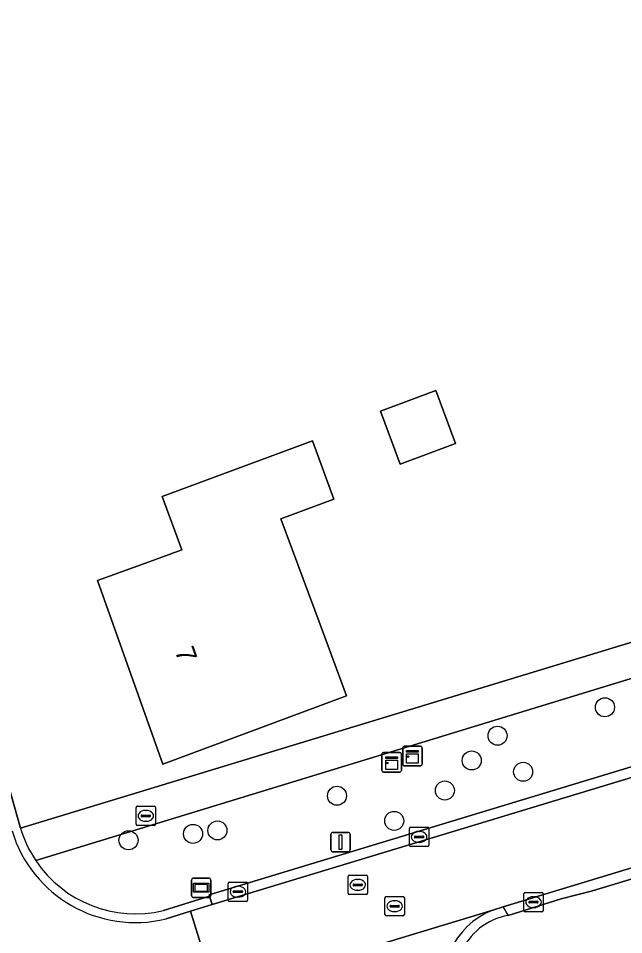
# Model space of a CAD drawing. Extents: x 162661 to 163484, y 380247 to 381230.
# Drawn here: x 162850.94 to 162882.05, y 380734.06 to 380781.18 of the extents above; entities that cross this region are included whole.
import ezdxf

# ---------------------------------------------------------------- set-up
doc = ezdxf.new("R2010")
doc.units = 0
for name, color, linetype in [('IMGEO_Boom', 7, 'Continuous'), ('IMGEO_Brandkraan', 7, 'Continuous'), ('IMGEO_Erf', 7, 'Continuous'), ('IMGEO_Groenvoorziening', 7, 'Continuous'), ('IMGEO_Kast', 7, 'Continuous'), ('IMGEO_Kolk', 7, 'Continuous'), ('IMGEO_Lichtmast', 7, 'Continuous'), ('IMGEO_Pand', 7, 'Continuous'), ('IMGEO_Pand_nummerreeks', 7, 'Continuous'), ('IMGEO_Rijbaan_lokaal_gesloten', 7, 'Continuous'), ('IMGEO_Rijbaan_lokaal_open', 7, 'Continuous'), ('IMGEO_Rioolput', 7, 'Continuous'), ('IMGEO_Voetpad_open', 7, 'Continuous'), ('IMGEO_Wegwijzer', 7, 'Continuous')]:
    doc.layers.add(name, color=color, linetype=linetype)

msp = doc.modelspace()

# ---------------------------------------------------------------- linework, layer by layer
at = {"layer": 'IMGEO_Boom'}
for centre in [(162881.089, 380745.749), (162875.568, 380744.288), (162874.24, 380743.015), (162876.884, 380742.432), (162867.317, 380741.202), (162872.86, 380741.471), (162870.256, 380739.909), (162861.171, 380739.417), (162856.6, 380738.91), (162859.917, 380739.241)]:
    msp.add_circle(centre, 0.489, dxfattribs=at)
at = {"layer": 'IMGEO_Brandkraan'}
for p, q in [((162856.991, 380739.74), (162856.991, 380740.592)), ((162857.066, 380740.666), (162857.918, 380740.666)), ((162857.293, 380740.209), (162857.691, 380740.209)), ((162857.479, 380740.446), (162857.504, 380740.446)), ((162857.992, 380740.592), (162857.992, 380739.74)), ((162857.25, 380740.16), (162857.25, 380740.172)), ((162857.688, 380740.123), (162857.29, 380740.123)), ((162857.502, 380739.886), (162857.477, 380739.886)), ((162857.734, 380740.172), (162857.734, 380740.16)), ((162857.918, 380739.666), (162857.066, 380739.666))]:
    msp.add_line(p, q, dxfattribs=at)
for points in [[(162856.991, 380739.74), (162856.991, 380740.592)], [(162857.066, 380740.666), (162857.918, 380740.666)], [(162857.992, 380740.592), (162857.992, 380739.74)], [(162857.918, 380739.666), (162857.066, 380739.666)]]:
    msp.add_lwpolyline(points, dxfattribs=at)
for centre, radius, start, end in [((162857.068, 380740.59), 0.0765, 91.552, 178.448), ((162857.068, 380740.59), 0.0765, 91.552, 178.448), ((162857.29, 380740.169), 0.0403, 85.8775, 175.7526), ((162857.695, 380740.171), 0.0386, 1.7309, 96.639), ((162857.916, 380740.59), 0.0765, 1.552, 88.448), ((162857.916, 380740.59), 0.0765, 1.552, 88.448), ((162857.068, 380739.742), 0.0765, 181.552, 268.448), ((162857.068, 380739.742), 0.0765, 181.552, 268.448), ((162857.287, 380740.159), 0.0366, 178.938, 274.7102), ((162857.691, 380740.166), 0.043, 264.8664, 352.4533), ((162857.916, 380739.742), 0.0765, 271.552, 358.448), ((162857.916, 380739.742), 0.0765, 271.552, 358.448)]:
    msp.add_arc(centre, radius, start, end, dxfattribs=at)
for centre, major_axis, ratio, start_param, end_param in [((162857.478, 380740.166), (-0.387, 0.002), 0.722429, 4.712389, 7.853982), ((162857.503, 380740.166), (-0.39, 0.002), 0.717154, 1.570796, 4.712389)]:
    msp.add_ellipse(centre, major_axis=major_axis, ratio=ratio, start_param=start_param, end_param=end_param, dxfattribs=at)
at = {"layer": 'IMGEO_Erf'}
for points in [[(162980.011, 380860.673), (162972.81, 380858.32), (162965.533, 380856.211), (162947.405, 380851.384), (162881.58, 380833.855), (162829.67, 380819.973), (162829.461, 380819.913), (162834.599, 380800.825), (162835.049, 380799.153), (162840.23, 380780.296), (162849.091, 380746.861), (162850.394, 380741.856), (162851.047, 380739.531), (162885.452, 380750), (162905.036, 380755.959), (162905.139, 380755.989), (162904.475, 380758.253), (162892.914, 380805.776)], [(162954.012, 380758.66), (162897.8, 380741.576), (162880.446, 380736.315), (162878.841, 380735.907), (162876.106, 380735.042)]]:
    msp.add_lwpolyline(points, dxfattribs=at)
for points in [[(162872.393, 380762.035), (162873.403, 380759.311), (162870.568, 380758.259), (162869.558, 380760.984)], [(162867.159, 380756.459), (162864.43, 380755.447), (162866.449, 380750), (162867.809, 380746.333), (162858.368, 380742.833), (162855.815, 380750), (162855.006, 380752.271), (162857.472, 380753.166), (162859.341, 380753.844), (162858.324, 380756.585), (162866.05, 380759.45)]]:
    msp.add_lwpolyline(points, close=True, dxfattribs=at)
msp.add_arc((162876.637, 380731.907), 3.18, 99.6075, 157.822, dxfattribs=at)
at = {"layer": 'IMGEO_Groenvoorziening'}
for points in [[(162905.421, 380749.656), (162904.982, 380751.105), (162906.451, 380751.496), (162905.631, 380754.311), (162905.14, 380754.167), (162891.515, 380750), (162851.835, 380737.865)], [(162858.397, 380735.296), (162860.771, 380736.045), (162860.753, 380736.106), (162905.421, 380749.656)]]:
    msp.add_lwpolyline(points, dxfattribs=at)
msp.add_arc((162856.968, 380741.31), 6.182, 213.8719, 283.3677, dxfattribs=at)
at = {"layer": 'IMGEO_Kast'}
for p, q in [((162870.692, 380742.82), (162870.692, 380743.661)), ((162870.692, 380743.661), (162870.692, 380742.82)), ((162870.767, 380743.745), (162871.608, 380743.745)), ((162871.608, 380743.745), (162870.767, 380743.745)), ((162871.692, 380743.67), (162871.692, 380742.829)), ((162871.692, 380742.829), (162871.692, 380743.67)), ((162869.624, 380742.494), (162869.624, 380743.335)), ((162869.624, 380743.335), (162869.624, 380742.494)), ((162869.699, 380743.419), (162870.54, 380743.419)), ((162870.54, 380743.419), (162869.699, 380743.419)), ((162870.624, 380743.344), (162870.624, 380742.503)), ((162870.624, 380742.503), (162870.624, 380743.344)), ((162871.617, 380742.745), (162870.776, 380742.745)), ((162870.776, 380742.745), (162871.617, 380742.745)), ((162870.549, 380742.419), (162869.708, 380742.419)), ((162869.708, 380742.419), (162870.549, 380742.419))]:
    msp.add_line(p, q, dxfattribs=at)
for points in [[(162870.887, 380743.535), (162871.487, 380743.535), (162871.487, 380743.45), (162870.887, 380743.45), (162870.887, 380743.535)], [(162869.819, 380743.209), (162870.419, 380743.209), (162870.419, 380743.124), (162869.819, 380743.124), (162869.819, 380743.209)], [(162869.819, 380743.034), (162870.419, 380743.034), (162870.419, 380742.545), (162869.819, 380742.545), (162869.819, 380743.034)], [(162870.887, 380743.36), (162871.487, 380743.36), (162871.487, 380742.871), (162870.887, 380742.871), (162870.887, 380743.36)]]:
    msp.add_lwpolyline(points, dxfattribs=at)
for centre in [(162870.971, 380743.209), (162869.903, 380742.883)]:
    msp.add_circle(centre, 0.0377, dxfattribs=at)
for centre, start, end in [((162870.77, 380743.667), 92.4484, 184.2845), ((162870.77, 380743.667), 92.4484, 184.2845), ((162871.614, 380743.667), 2.4484, 94.2845), ((162871.614, 380743.667), 2.4484, 94.2845), ((162869.702, 380743.341), 92.4484, 184.2845), ((162869.702, 380743.341), 92.4484, 184.2845), ((162870.546, 380743.341), 2.4484, 94.2845), ((162870.546, 380743.341), 2.4484, 94.2845), ((162870.77, 380742.823), 182.4484, 274.2845), ((162870.77, 380742.823), 182.4484, 274.2845), ((162871.614, 380742.823), 272.4484, 4.2845), ((162871.614, 380742.823), 272.4484, 4.2845), ((162869.702, 380742.497), 182.4484, 274.2845), ((162869.702, 380742.497), 182.4484, 274.2845), ((162870.546, 380742.497), 272.4484, 4.2845), ((162870.546, 380742.497), 272.4484, 4.2845)]:
    msp.add_arc(centre, 0.0779, start, end, dxfattribs=at)
at = {"layer": 'IMGEO_Kolk'}
for p, q in [((162871.037, 380738.658), (162871.037, 380739.51)), ((162871.112, 380739.584), (162871.964, 380739.584)), ((162871.525, 380739.364), (162871.55, 380739.364)), ((162872.038, 380739.51), (162872.038, 380738.658)), ((162871.296, 380739.078), (162871.296, 380739.09)), ((162871.734, 380739.041), (162871.336, 380739.041)), ((162871.339, 380739.127), (162871.737, 380739.127)), ((162871.548, 380738.804), (162871.523, 380738.804)), ((162871.78, 380739.09), (162871.78, 380739.078)), ((162871.964, 380738.584), (162871.112, 380738.584)), ((162861.722, 380735.839), (162861.722, 380736.691)), ((162861.797, 380736.765), (162862.649, 380736.765)), ((162862.21, 380736.545), (162862.235, 380736.545)), ((162862.723, 380736.691), (162862.723, 380735.839)), ((162861.981, 380736.259), (162861.981, 380736.271)), ((162862.419, 380736.222), (162862.021, 380736.222)), ((162862.024, 380736.308), (162862.422, 380736.308)), ((162862.233, 380735.985), (162862.208, 380735.985)), ((162862.465, 380736.271), (162862.465, 380736.259)), ((162876.917, 380735.305), (162876.917, 380736.157)), ((162876.992, 380736.231), (162877.844, 380736.231)), ((162877.405, 380736.011), (162877.43, 380736.011)), ((162877.918, 380736.157), (162877.918, 380735.305)), ((162862.649, 380735.765), (162861.797, 380735.765)), ((162877.176, 380735.725), (162877.176, 380735.737)), ((162877.614, 380735.688), (162877.216, 380735.688)), ((162877.219, 380735.774), (162877.617, 380735.774)), ((162877.66, 380735.737), (162877.66, 380735.725)), ((162877.844, 380735.231), (162876.992, 380735.231)), ((162877.428, 380735.451), (162877.403, 380735.451))]:
    msp.add_line(p, q, dxfattribs=at)
for points in [[(162871.037, 380738.658), (162871.037, 380739.51)], [(162871.112, 380739.584), (162871.964, 380739.584)], [(162872.038, 380739.51), (162872.038, 380738.658)], [(162871.964, 380738.584), (162871.112, 380738.584)], [(162861.722, 380735.839), (162861.722, 380736.691)], [(162861.797, 380736.765), (162862.649, 380736.765)], [(162862.723, 380736.691), (162862.723, 380735.839)], [(162876.917, 380735.305), (162876.917, 380736.157)], [(162876.992, 380736.231), (162877.844, 380736.231)], [(162877.918, 380736.157), (162877.918, 380735.305)], [(162862.649, 380735.765), (162861.797, 380735.765)], [(162877.844, 380735.231), (162876.992, 380735.231)]]:
    msp.add_lwpolyline(points, dxfattribs=at)
for centre, radius, start, end in [((162871.114, 380739.508), 0.0765, 91.552, 178.448), ((162871.114, 380739.508), 0.0765, 91.552, 178.448), ((162871.962, 380739.508), 0.0765, 1.552, 88.448), ((162871.962, 380739.508), 0.0765, 1.552, 88.448), ((162871.336, 380739.087), 0.0403, 85.8775, 175.7526), ((162871.333, 380739.077), 0.0366, 178.938, 274.7102), ((162871.737, 380739.084), 0.043, 264.8664, 352.4533), ((162871.741, 380739.089), 0.0386, 1.7309, 96.639), ((162871.114, 380738.66), 0.0765, 181.552, 268.448), ((162871.114, 380738.66), 0.0765, 181.552, 268.448), ((162871.962, 380738.66), 0.0765, 271.552, 358.448), ((162871.962, 380738.66), 0.0765, 271.552, 358.448), ((162861.799, 380736.689), 0.0765, 91.552, 178.448), ((162861.799, 380736.689), 0.0765, 91.552, 178.448), ((162862.647, 380736.689), 0.0765, 1.552, 88.448), ((162862.647, 380736.689), 0.0765, 1.552, 88.448), ((162862.021, 380736.268), 0.0403, 85.8775, 175.7526), ((162862.018, 380736.258), 0.0366, 178.938, 274.7102), ((162862.422, 380736.265), 0.043, 264.8664, 352.4533), ((162862.426, 380736.27), 0.0386, 1.7309, 96.639), ((162876.994, 380736.155), 0.0765, 91.552, 178.448), ((162876.994, 380736.155), 0.0765, 91.552, 178.448), ((162877.842, 380736.155), 0.0765, 1.552, 88.448), ((162877.842, 380736.155), 0.0765, 1.552, 88.448), ((162861.799, 380735.841), 0.0765, 181.552, 268.448), ((162861.799, 380735.841), 0.0765, 181.552, 268.448), ((162862.647, 380735.841), 0.0765, 271.552, 358.448), ((162862.647, 380735.841), 0.0765, 271.552, 358.448), ((162877.216, 380735.734), 0.0403, 85.8775, 175.7526), ((162877.213, 380735.724), 0.0366, 178.938, 274.7102), ((162877.617, 380735.731), 0.043, 264.8664, 352.4533), ((162877.621, 380735.736), 0.0386, 1.7309, 96.639), ((162876.994, 380735.307), 0.0765, 181.552, 268.448), ((162876.994, 380735.307), 0.0765, 181.552, 268.448), ((162877.842, 380735.307), 0.0765, 271.552, 358.448), ((162877.842, 380735.307), 0.0765, 271.552, 358.448)]:
    msp.add_arc(centre, radius, start, end, dxfattribs=at)
for centre, major_axis, ratio, start_param, end_param in [((162871.524, 380739.084), (-0.387, 0.002), 0.722429, 4.712389, 7.853982), ((162871.549, 380739.084), (-0.39, 0.002), 0.717154, 1.570796, 4.712389), ((162862.209, 380736.265), (-0.387, 0.002), 0.722429, 4.712389, 7.853982), ((162862.234, 380736.265), (-0.39, 0.002), 0.717154, 1.570796, 4.712389), ((162877.404, 380735.731), (-0.387, 0.002), 0.722429, 4.712389, 7.853982), ((162877.429, 380735.731), (-0.39, 0.002), 0.717154, 1.570796, 4.712389)]:
    msp.add_ellipse(centre, major_axis=major_axis, ratio=ratio, start_param=start_param, end_param=end_param, dxfattribs=at)
at = {"layer": 'IMGEO_Lichtmast'}
for p, q in [((162867.102, 380739.317), (162867.892, 380739.317)), ((162867.892, 380739.317), (162867.102, 380739.317)), ((162867.002, 380738.417), (162867.002, 380739.217)), ((162867.002, 380739.217), (162867.002, 380738.417)), ((162867.992, 380739.217), (162867.992, 380738.417)), ((162867.992, 380738.417), (162867.992, 380739.217)), ((162867.892, 380738.317), (162867.102, 380738.317)), ((162867.102, 380738.317), (162867.892, 380738.317))]:
    msp.add_line(p, q, dxfattribs=at)
msp.add_lwpolyline([(162867.422, 380739.192), (162867.572, 380739.192), (162867.572, 380738.442), (162867.422, 380738.442), (162867.422, 380739.192)], dxfattribs=at)
for centre, start, end in [((162867.102, 380739.217), 90, 180), ((162867.102, 380739.217), 90, 180), ((162867.892, 380739.217), 0, 90), ((162867.892, 380739.217), 360, 90), ((162867.102, 380738.417), 180, 270), ((162867.102, 380738.417), 180, 270), ((162867.892, 380738.417), 270, 0), ((162867.892, 380738.417), 270, 0)]:
    msp.add_arc(centre, 0.1, start, end, dxfattribs=at)
at = {"layer": 'IMGEO_Pand'}
for points in [[(162869.558, 380760.984), (162870.568, 380758.259), (162873.403, 380759.311), (162872.393, 380762.035)], [(162857.472, 380753.166), (162855.006, 380752.271), (162855.815, 380750), (162858.368, 380742.833), (162867.809, 380746.333), (162866.449, 380750), (162864.43, 380755.447), (162867.159, 380756.459), (162866.05, 380759.45), (162858.324, 380756.585), (162859.341, 380753.844)]]:
    msp.add_lwpolyline(points, close=True, dxfattribs=at)
at = {"layer": 'IMGEO_Rijbaan_lokaal_gesloten'}
for points in [[(162943.853, 380759.265), (162942.012, 380760.182), (162860.899, 380735.613), (162859.794, 380735.265), (162861.104, 380731.004), (162867.044, 380732.815), (162867.469, 380732.943), (162875.325, 380735.325), (162875.852, 380735.497), (162899.799, 380742.755), (162955.124, 380759.519), (162956.082, 380761.304)], [(162859.794, 380735.265), (162858.532, 380734.867)], [(162859.14, 380730.405), (162861.104, 380731.004), (162859.794, 380735.265)], [(162875.325, 380735.325), (162867.469, 380732.943)]]:
    msp.add_lwpolyline(points, dxfattribs=at)
for centre, radius, start, end in [((162856.965, 380741.308), 6.629, 196.7269, 283.6727), ((162876.869, 380731.506), 4.119, 112.0198, 198.3689)]:
    msp.add_arc(centre, radius, start, end, dxfattribs=at)
at = {"layer": 'IMGEO_Rijbaan_lokaal_open'}
for points in [[(162851.047, 380739.531), (162850.394, 380741.856), (162849.091, 380746.861), (162840.23, 380780.296)], [(162940.66, 380760.298), (162934.024, 380758.285), (162927.653, 380756.396), (162927.086, 380756.223), (162924.328, 380755.383), (162924.023, 380755.29), (162910.173, 380751.069), (162906.861, 380750.093), (162905.421, 380749.656), (162860.753, 380736.106), (162860.771, 380736.045), (162860.899, 380735.613), (162942.012, 380760.182)], [(162955.124, 380759.519), (162899.799, 380742.755), (162875.852, 380735.497), (162876.106, 380735.042), (162878.841, 380735.907), (162880.446, 380736.315), (162897.8, 380741.576), (162954.012, 380758.66)], [(162858.532, 380734.867), (162859.794, 380735.265), (162860.899, 380735.613), (162860.771, 380736.045), (162858.397, 380735.296)], [(162876.106, 380735.042), (162875.852, 380735.497), (162875.325, 380735.325)]]:
    msp.add_lwpolyline(points, dxfattribs=at)
for centre, radius, start, end in [((162856.965, 380741.308), 6.629, 196.7269, 283.6727), ((162857.017, 380741.336), 6.237, 196.8175, 213.8098), ((162856.968, 380741.31), 6.182, 213.8719, 283.3677), ((162876.869, 380731.506), 4.119, 112.0198, 198.3689), ((162876.637, 380731.907), 3.18, 99.6075, 157.822)]:
    msp.add_arc(centre, radius, start, end, dxfattribs=at)
at = {"layer": 'IMGEO_Rioolput'}
for p, q in [((162867.884, 380736.192), (162867.884, 380737.044)), ((162867.959, 380737.118), (162868.811, 380737.118)), ((162868.885, 380737.044), (162868.885, 380736.192)), ((162868.143, 380736.612), (162868.143, 380736.624)), ((162868.581, 380736.575), (162868.183, 380736.575)), ((162868.186, 380736.661), (162868.584, 380736.661)), ((162868.372, 380736.898), (162868.397, 380736.898)), ((162868.627, 380736.624), (162868.627, 380736.612)), ((162868.811, 380736.118), (162867.959, 380736.118)), ((162868.395, 380736.338), (162868.37, 380736.338)), ((162869.854, 380736.022), (162870.706, 380736.022)), ((162869.779, 380735.096), (162869.779, 380735.948)), ((162870.038, 380735.516), (162870.038, 380735.528)), ((162870.081, 380735.565), (162870.479, 380735.565)), ((162870.267, 380735.802), (162870.292, 380735.802)), ((162870.522, 380735.528), (162870.522, 380735.516)), ((162870.78, 380735.948), (162870.78, 380735.096)), ((162870.706, 380735.022), (162869.854, 380735.022)), ((162870.476, 380735.479), (162870.078, 380735.479)), ((162870.29, 380735.242), (162870.265, 380735.242))]:
    msp.add_line(p, q, dxfattribs=at)
for points in [[(162867.884, 380736.192), (162867.884, 380737.044)], [(162867.959, 380737.118), (162868.811, 380737.118)], [(162868.885, 380737.044), (162868.885, 380736.192)], [(162868.811, 380736.118), (162867.959, 380736.118)], [(162869.854, 380736.022), (162870.706, 380736.022)], [(162869.779, 380735.096), (162869.779, 380735.948)], [(162870.78, 380735.948), (162870.78, 380735.096)], [(162870.706, 380735.022), (162869.854, 380735.022)]]:
    msp.add_lwpolyline(points, dxfattribs=at)
for centre, radius, start, end in [((162867.961, 380737.042), 0.0765, 91.552, 178.448), ((162867.961, 380737.042), 0.0765, 91.552, 178.448), ((162868.809, 380737.042), 0.0765, 1.552, 88.448), ((162868.809, 380737.042), 0.0765, 1.552, 88.448), ((162868.183, 380736.621), 0.0403, 85.8775, 175.7526), ((162868.18, 380736.611), 0.0366, 178.938, 274.7102), ((162868.584, 380736.618), 0.043, 264.8664, 352.4533), ((162868.588, 380736.623), 0.0386, 1.7309, 96.639), ((162867.961, 380736.194), 0.0765, 181.552, 268.448), ((162867.961, 380736.194), 0.0765, 181.552, 268.448), ((162868.809, 380736.194), 0.0765, 271.552, 358.448), ((162868.809, 380736.194), 0.0765, 271.552, 358.448), ((162869.856, 380735.946), 0.0765, 91.552, 178.448), ((162869.856, 380735.946), 0.0765, 91.552, 178.448), ((162870.704, 380735.946), 0.0765, 1.552, 88.448), ((162870.704, 380735.946), 0.0765, 1.552, 88.448), ((162870.078, 380735.525), 0.0403, 85.8775, 175.7526), ((162870.075, 380735.515), 0.0366, 178.938, 274.7102), ((162870.479, 380735.522), 0.043, 264.8664, 352.4533), ((162870.483, 380735.527), 0.0386, 1.7309, 96.639), ((162869.856, 380735.098), 0.0765, 181.552, 268.448), ((162869.856, 380735.098), 0.0765, 181.552, 268.448), ((162870.704, 380735.098), 0.0765, 271.552, 358.448), ((162870.704, 380735.098), 0.0765, 271.552, 358.448)]:
    msp.add_arc(centre, radius, start, end, dxfattribs=at)
for centre, major_axis, ratio, start_param, end_param in [((162868.371, 380736.618), (-0.387, 0.002), 0.722429, 4.712389, 7.853982), ((162868.396, 380736.618), (-0.39, 0.002), 0.717154, 1.570796, 4.712389), ((162870.266, 380735.522), (-0.387, 0.002), 0.722429, 4.712389, 7.853982), ((162870.291, 380735.522), (-0.39, 0.002), 0.717154, 1.570796, 4.712389)]:
    msp.add_ellipse(centre, major_axis=major_axis, ratio=ratio, start_param=start_param, end_param=end_param, dxfattribs=at)
at = {"layer": 'IMGEO_Voetpad_open'}
for points in [[(162891.515, 380750), (162905.14, 380754.167), (162905.631, 380754.311), (162905.139, 380755.989), (162905.036, 380755.959), (162885.452, 380750), (162851.047, 380739.531)], [(162851.835, 380737.865), (162891.515, 380750)]]:
    msp.add_lwpolyline(points, dxfattribs=at)
msp.add_arc((162857.017, 380741.336), 6.237, 196.8175, 213.8098, dxfattribs=at)
at = {"layer": 'IMGEO_Wegwijzer'}
for p, q in [((162859.941, 380736.967), (162860.731, 380736.967)), ((162860.731, 380736.967), (162859.941, 380736.967)), ((162859.841, 380736.067), (162859.841, 380736.867)), ((162859.841, 380736.867), (162859.841, 380736.067)), ((162860.831, 380736.867), (162860.831, 380736.067)), ((162860.831, 380736.067), (162860.831, 380736.867)), ((162860.731, 380735.967), (162859.941, 380735.967)), ((162859.941, 380735.967), (162860.731, 380735.967))]:
    msp.add_line(p, q, dxfattribs=at)
for points in [[(162859.942, 380736.699), (162860.73, 380736.699), (162860.73, 380736.235), (162859.942, 380736.235), (162859.942, 380736.699)], [(162860.007, 380736.634), (162860.007, 380736.3), (162860.665, 380736.3), (162860.665, 380736.634), (162860.007, 380736.634)]]:
    msp.add_lwpolyline(points, dxfattribs=at)
for centre, start, end in [((162859.941, 380736.867), 90, 180), ((162859.941, 380736.867), 90, 180), ((162860.731, 380736.867), 0, 90), ((162860.731, 380736.867), 360, 90), ((162859.941, 380736.067), 180, 270), ((162859.941, 380736.067), 180, 270), ((162860.731, 380736.067), 270, 0), ((162860.731, 380736.067), 270, 0)]:
    msp.add_arc(centre, 0.1, start, end, dxfattribs=at)

# ---------------------------------------------------------------- texts
at = {"layer": 'IMGEO_Pand_nummerreeks'}
msp.add_text('7', height=1, rotation=289.6069, dxfattribs=at).set_placement((162858.968, 380748.657))

doc.saveas('drawing.dxf')
